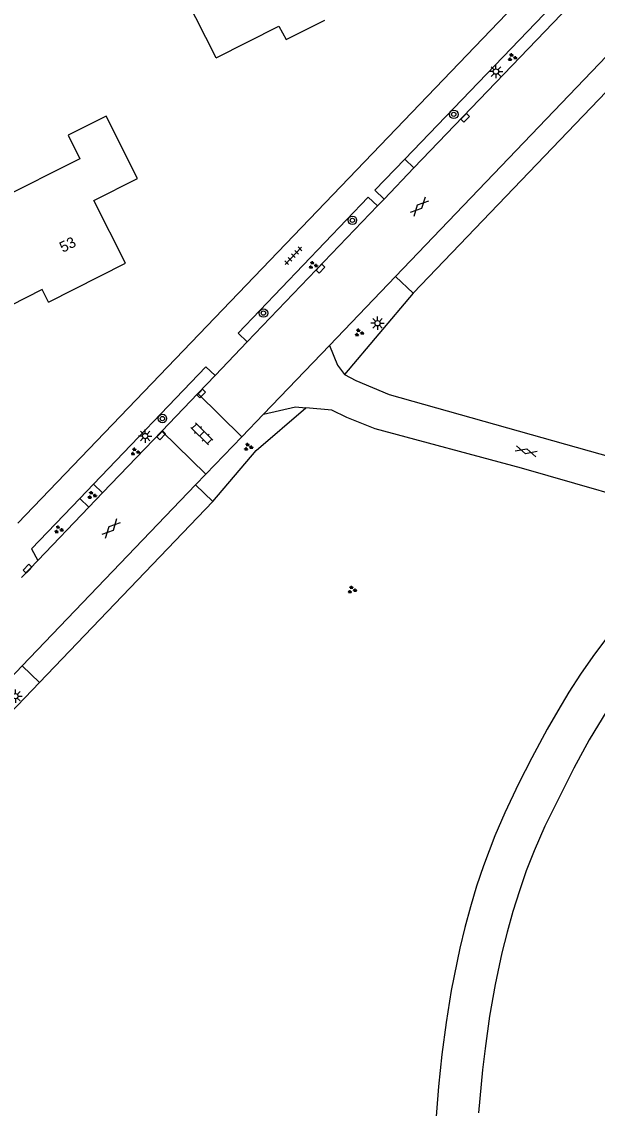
# Model space of a CAD drawing. Extents: x 128999 to 131010, y 395498 to 399007.
# Drawn here: x 130417.8 to 130471.6, y 397962.9 to 398064.4 of the extents above; entities that cross this region are included whole.
import ezdxf

# ---------------------------------------------------------------- set-up
doc = ezdxf.new("R2010")
doc.units = 0
for name, color, linetype in [('gg-anno-huisnummerreeks BGT', 7, 'Continuous'), ('gg-bbg-gedigitaliseerde bebouwing', 7, 'Continuous'), ('gg-bbg-hoofdgebouw', 7, 'Continuous'), ('gg-knt-onverhard', 7, 'Continuous'), ('gg-knt-verharding', 7, 'Continuous'), ('gg-knt-verharding nz', 7, 'Continuous'), ('gt-grn-groengrens', 7, 'Continuous'), ('gt-grn-weggrens', 7, 'Continuous'), ('gt-symb-boom', 7, 'Continuous'), ('gt-symb-gesloten verharding', 7, 'Continuous'), ('gt-symb-groenvak', 7, 'Continuous'), ('gt-symb-klinker verharding', 7, 'Continuous'), ('gt-symb-kolk', 7, 'Continuous'), ('gt-symb-lichtmast', 7, 'Continuous'), ('gt-symb-tegel verharding', 7, 'Continuous')]:
    doc.layers.add(name, color=color, linetype=linetype)

# ---------------------------------------------------------------- blocks, each defined once
blk = doc.blocks.new('gt0-GRVAK')
at = {"layer": 'gt-symb-groenvak'}
for p, q in [((-0.11, 0.19), (-0.23, 0.24)), ((-0.18, 0.15), (0.09, 0.15)), ((-0.09, 0.21), (-0.16, 0.32)), ((-0.05, 0.21), (-0.05, 0.39)), ((0, 0.21), (0.06, 0.32)), ((0.01, 0.19), (0.13, 0.24)), ((0.26, -0.05), (0.2, 0.06)), ((0.31, -0.05), (0.31, 0.13)), ((0.35, -0.05), (0.41, 0.06)), ((-0.24, -0.23), (-0.36, -0.18)), ((-0.32, -0.26), (-0.05, -0.26)), ((-0.23, -0.21), (-0.29, -0.1)), ((-0.18, -0.2), (-0.18, -0.02)), ((-0.14, -0.21), (-0.07, -0.1)), ((-0.12, -0.23), (0, -0.18)), ((0.24, -0.07), (0.12, -0.02)), ((0.17, -0.11), (0.44, -0.11)), ((0.37, -0.07), (0.49, -0.02))]:
    blk.add_line(p, q, dxfattribs=at)
blk = doc.blocks.new('gt0-KOLK')
at = {"layer": 'gt-symb-kolk'}
blk.add_lwpolyline([(0, 0), (0.38, 0), (0.38, 0.4), (-0.38, 0.4), (-0.38, 0), (0, 0)], dxfattribs=at)
blk = doc.blocks.new('gt0-BOOM')
at = {"layer": 'gt-symb-boom'}
for radius in [0.4, 0.2]:
    blk.add_circle((0, 0), radius, dxfattribs=at)
blk = doc.blocks.new('gt0-LMAST')
at = {"layer": 'gt-symb-lichtmast'}
for p, q in [((-0.18, 0.17), (-0.45, 0.44)), ((-0.01, 0.25), (-0.01, 0.62)), ((0.17, 0.17), (0.44, 0.44)), ((-0.26, 0), (-0.63, 0)), ((-0.18, -0.18), (-0.45, -0.45)), ((-0.01, -0.25), (-0.01, -0.63)), ((0.44, -0.45), (0.17, -0.18)), ((0.24, 0), (0.62, 0))]:
    blk.add_line(p, q, dxfattribs=at)
blk.add_circle((-0.01, 0), 0.25, dxfattribs=at)
blk = doc.blocks.new('gt0-GESVH1')
at = {"layer": 'gt-symb-gesloten verharding'}
for p, q in [((-0.99, -0.26), (0.01, 0.24)), ((0.01, -0.26), (-0.99, 0.24)), ((0.01, 0.24), (1.01, -0.26)), ((1.01, 0.24), (0.01, -0.26))]:
    blk.add_line(p, q, dxfattribs=at)
blk = doc.blocks.new('gt0-KL1')
at = {"layer": 'gt-symb-klinker verharding'}
for p, q in [((-1.15, 0.3), (1.15, 0.3)), ((-1, -0.3), (-1, 0.3)), ((-0.5, 0.3), (-0.5, 0.45)), ((0, -0.3), (0, 0.3)), ((0.5, 0.3), (0.5, 0.45)), ((1, -0.3), (1, 0.3)), ((-1.15, -0.3), (1.15, -0.3)), ((-0.5, -0.45), (-0.5, -0.3)), ((0.5, -0.45), (0.5, -0.3))]:
    blk.add_line(p, q, dxfattribs=at)
blk = doc.blocks.new('gt0-TEG1')
at = {"layer": 'gt-symb-tegel verharding'}
for p, q in [((-1.12, 0), (1.12, 0)), ((-0.9, -0.25), (-0.9, 0.25)), ((-0.45, -0.25), (-0.45, 0.25)), ((0, -0.25), (0, 0.25)), ((0.45, -0.25), (0.45, 0.25)), ((0.9, -0.25), (0.9, 0.25))]:
    blk.add_line(p, q, dxfattribs=at)

msp = doc.modelspace()

# ---------------------------------------------------------------- linework, layer by layer
at = {"layer": 'gg-bbg-gedigitaliseerde bebouwing'}
msp.add_line((130436.03, 398061), (130432.34, 398068.25), dxfattribs=at)
msp.add_lwpolyline([(130420.33, 398038.17), (130419.74, 398039.34), (130416.76, 398037.83), (130413.73, 398043.8), (130416.74, 398045.33), (130415.56, 398047.68)], dxfattribs=at)
at = {"layer": 'gg-bbg-hoofdgebouw'}
for points in [[(130436.03, 398061), (130441.89, 398063.96), (130442.55, 398062.69), (130446.19, 398064.51)], [(130425.74, 398055.55), (130422.17, 398053.76), (130423.28, 398051.55), (130415.56, 398047.68)], [(130420.33, 398038.17), (130427.55, 398041.8), (130424.59, 398047.67), (130428.67, 398049.71), (130425.74, 398055.55)]]:
    msp.add_lwpolyline(points, dxfattribs=at)
at = {"layer": 'gg-knt-onverhard'}
for p, q in [((130482.67, 398068.47), (130454.43, 398039)), ((130454.43, 398039), (130452.79, 398040.57)), ((130434.09, 398021.09), (130435.72, 398019.53)), ((130435.72, 398019.53), (130419.49, 398002.62)), ((130419.49, 398002.62), (130416.74, 397999.73))]:
    msp.add_line(p, q, dxfattribs=at)
at = {"layer": 'gg-knt-verharding'}
for p, q in [((130417.49, 398017.53), (130468.9, 398071.09)), ((130453.65, 398051.53), (130470.74, 398069.32)), ((130454.51, 398050.7), (130471.59, 398068.53)), ((130475.75, 398064.55), (130452.79, 398040.57)), ((130454.51, 398050.7), (130453.65, 398051.53)), ((130451.73, 398047.8), (130454.51, 398050.7)), ((130451.1, 398047.15), (130451.73, 398047.8)), ((130438.93, 398034.45), (130451.1, 398047.15)), ((130452.79, 398040.57), (130446.62, 398034.12)), ((130435.91, 398031.31), (130438.93, 398034.45)), ((130434.32, 398029.64), (130435.91, 398031.31)), ((130430.94, 398026.11), (130434.32, 398029.64)), ((130434.32, 398029.64), (130438.42, 398025.59)), ((130440.43, 398027.69), (130438.42, 398025.59)), ((130425.4, 398020.34), (130430.94, 398026.11)), ((130435.06, 398022.1), (130430.94, 398026.11)), ((130438.42, 398025.59), (130435.06, 398022.1)), ((130435.06, 398022.1), (130434.09, 398021.09)), ((130434.09, 398021.09), (130417.87, 398004.18)), ((130424.54, 398021.16), (130423.26, 398019.83)), ((130424.12, 398019), (130425.4, 398020.34)), ((130419.34, 398014.02), (130424.12, 398019)), ((130417.82, 398012.43), (130419.34, 398014.02)), ((130417.87, 398004.18), (130415.11, 398001.3))]:
    msp.add_line(p, q, dxfattribs=at)
for points in [[(130451.1, 398047.15), (130450.23, 398047.96), (130438.07, 398035.27), (130438.93, 398034.45)], [(130446.62, 398034.12), (130447.35, 398032.27), (130448.03, 398031.4)], [(130435.91, 398031.31), (130435.05, 398032.11), (130424.54, 398021.16)], [(130448.03, 398031.4), (130449.07, 398030.85), (130452.18, 398029.55), (130480.74, 398021.51)], [(130440.43, 398027.69), (130443.43, 398028.4), (130444.41, 398028.3)], [(130479.31, 398018.42), (130464.55, 398022.67), (130450.88, 398026.32), (130448.22, 398027.39), (130446.82, 398028.07), (130444.41, 398028.3)], [(130423.26, 398019.83), (130418.75, 398015.13), (130419.34, 398014.02)], [(130472.42, 398006.65), (130471.22, 398005.05), (130470.08, 398003.41), (130468.99, 398001.72), (130467.95, 398000), (130466.95, 397998.27), (130465.53, 397995.61), (130464.29, 397993.18), (130463, 397990.47), (130462.06, 397988.3), (130461, 397985.5), (130460.36, 397983.61), (130459.78, 397981.69), (130459.26, 397979.76), (130458.79, 397977.81), (130457.99, 397973.87), (130457.51, 397970.88), (130457.11, 397967.89), (130456.8, 397964.88), (130456.41, 397959.69)], [(130472.55, 398000), (130470.9, 397997.27), (130469.44, 397994.63), (130466.74, 397989.22), (130465.74, 397986.9), (130465.01, 397985.04), (130464.36, 397983.16), (130463.76, 397981.25), (130463.22, 397979.32), (130462.73, 397977.37), (130462.1, 397974.43), (130461.58, 397971.45), (130461.15, 397968.46), (130460.91, 397966.45), (130460.54, 397962.44)]]:
    msp.add_lwpolyline(points, dxfattribs=at)
at = {"layer": 'gg-knt-verharding nz'}
for p, q in [((130440.43, 398027.69), (130446.62, 398034.12)), ((130417.87, 398004.18), (130419.49, 398002.62))]:
    msp.add_line(p, q, dxfattribs=at)
at = {"layer": 'gt-grn-groengrens'}
for p, q in [((130454.43, 398039), (130448.03, 398031.4)), ((130425.4, 398020.34), (130424.54, 398021.16)), ((130424.12, 398019), (130423.26, 398019.83))]:
    msp.add_line(p, q, dxfattribs=at)
msp.add_lwpolyline([(130435.72, 398019.53), (130439.75, 398024.31), (130444.41, 398028.3)], dxfattribs=at)
at = {"layer": 'gt-grn-weggrens'}
msp.add_lwpolyline([(130453.65, 398051.53), (130450.86, 398048.63), (130451.73, 398047.8)], dxfattribs=at)

# ---------------------------------------------------------------- block references
at = {"layer": 'gt-symb-boom'}
for p, rotation in [((130458.23, 398055.71), 46.2154282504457), ((130448.75, 398045.81), 46.21542824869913), ((130440.44, 398037.15), 46.21542824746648), ((130430.99, 398027.29), 46.21542825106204)]:
    msp.add_blockref('gt0-BOOM', p, dxfattribs=dict(at, rotation=rotation))
at = {"layer": 'gt-symb-gesloten verharding'}
for p, rotation in [((130455.02, 398047.08), 46.2154282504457), ((130464.99, 398024.25), -16.07917237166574), ((130426.18, 398017.02), 46.256818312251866)]:
    msp.add_blockref('gt0-GESVH1', p, dxfattribs=dict(at, rotation=rotation))
at = {"layer": 'gt-symb-groenvak'}
for p in [(130463.68, 398061.03), (130445.06, 398041.62), (130449.37, 398035.31), (130428.43, 398024.19), (130439.01, 398024.64), (130424.39, 398020.13), (130421.29, 398016.92)]:
    msp.add_blockref('gt0-GRVAK', p, dxfattribs=at)
at = {"layer": 'gt-symb-groenvak', "rotation": -1.6038627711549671}
msp.add_blockref('gt0-GRVAK', (130448.71, 398011.29), dxfattribs=at)
at = {"layer": 'gt-symb-klinker verharding', "rotation": 135.32415936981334}
msp.add_blockref('gt0-KL1', (130434.68, 398025.86), dxfattribs=at)
at = {"layer": 'gt-symb-kolk'}
for p, rotation in [((130459.15, 398055.52), -133.78457175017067), ((130445.62, 398041.43), -133.784571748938), ((130434.48, 398029.77), -133.78457174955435), ((130430.74, 398025.87), -133.78457174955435), ((130418.53, 398013.13), 46.21542824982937)]:
    msp.add_blockref('gt0-KOLK', p, dxfattribs=dict(at, rotation=rotation))
at = {"layer": 'gt-symb-lichtmast'}
for p in [(130462.18, 398059.71), (130451.11, 398036.2), (130429.39, 398025.66), (130417.26, 398001.36)]:
    msp.add_blockref('gt0-LMAST', p, dxfattribs=at)
at = {"layer": 'gt-symb-tegel verharding', "rotation": 46.134421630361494}
msp.add_blockref('gt0-TEG1', (130443.23, 398042.5), dxfattribs=at)

# ---------------------------------------------------------------- texts
at = {"layer": 'gg-anno-huisnummerreeks BGT'}
msp.add_text('53', height=1, rotation=26.7, dxfattribs=at).set_placement((130421.69, 398042.77))

doc.saveas('drawing.dxf')
